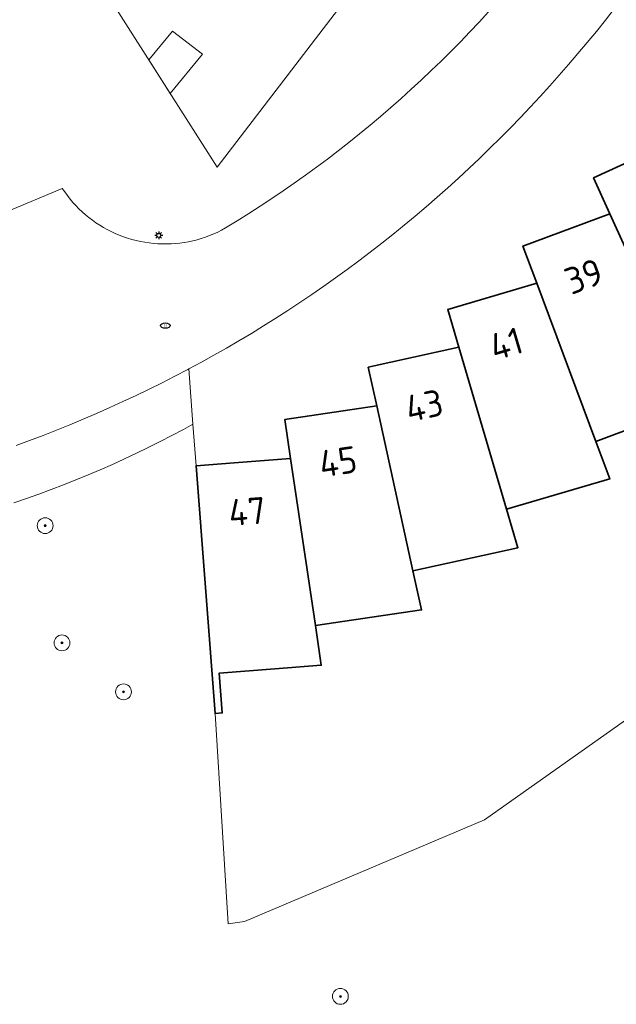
# Model space of a CAD drawing. Header units: metres. Extents: x 152610 to 160096, y 456114 to 462495.
# Tile 554 of 656: x 158203 to 158233, y 460803 to 460853. Entities that reach past the tile are written whole.
import ezdxf
from ezdxf.enums import TextEntityAlignment as Align

# ---------------------------------------------------------------- set-up
doc = ezdxf.new("R2010")
doc.units = ezdxf.units.M
doc.header["$LTSCALE"] = 0.5
doc.layers.get('0').update_dxf_attribs({"linetype": 'CONTINUOUS'})
for name, color, linetype, lineweight in [('B-PV-GR-BOOM-S', 251, 'CONTINUOUS', 25), ('B-PV-IE-MEUBILAIR-S', 251, 'CONTINUOUS', 25), ('B-PV-OG-BEBOUWING-GV', 6, 'CONTINUOUS', 35), ('B-PV-OG-BEBOUWING-T18', 1, 'CONTINUOUS', 18), ('B-PV-OG-BEBOUWING_SCHUUR-GV', 251, 'CONTINUOUS', 18), ('B-PV-OG-TERREIN_BEGROEID-GV', 251, 'CONTINUOUS', 18), ('B-PV-VH-GESLOTENVERHARDING_ASFALT-GV', 251, 'CONTINUOUS', 18), ('B-PV-VH-OPENVERHARDING_STRAATBAKSTEEN-GV', 251, 'CONTINUOUS', 18)]:
    doc.layers.add(name, color=color, linetype=linetype, lineweight=lineweight)
doc.styles.add('NLCS-ISO', font='NLCS-ISO.ttf')
doc.styles.add('NLCS-ISO-M750-T18', font='NLCS-ISO.ttf', dxfattribs={"height": 1.35})

# ---------------------------------------------------------------- blocks, each defined once
blk = doc.blocks.new('SIE-MEUBILAIR_PAAL_LICHTMAST-SO')
for points in [[(-0.62, 0), (-1, 0)], [(-0.71, 0.71), (-0.44, 0.44)], [(0, 1), (0, 0.62)], [(0.44, 0.44), (0.71, 0.71)], [(1, 0), (0.62, 0)], [(-0.71, -0.71), (-0.44, -0.44)], [(0, -0.62), (0, -1)], [(0.44, -0.44), (0.71, -0.71)]]:
    blk.add_lwpolyline(points)
blk.add_circle((0, 0), 0.5)
blk = doc.blocks.new('SIE-MEUBILAIR_PUT_RIOOLPUT-SO')
blk.add_ellipse((0, 0), major_axis=(1.25, 0), ratio=0.54)
at = {"style": 'NLCS-ISO'}
blk.add_text('ri', height=0.75, dxfattribs=at).set_placement((-0.04, 0.07), align=Align.MIDDLE_CENTER)
blk = doc.blocks.new('SGR-BOOM_GBKN-SO')
at = {"linetype": 'ByBlock', "lineweight": 18}
h = blk.add_hatch(color=0, dxfattribs=at)
h.dxf.hatch_style = 1
edge = h.paths.add_edge_path()
edge.add_arc((0, 0), 0.25, 0, 360)
at = {"color": 0, "linetype": 'ByBlock', "lineweight": 18}
for radius in [2, 0.25]:
    blk.add_circle((0, 0), radius, dxfattribs=at)
at = {"color": 0, "linetype": 'ByBlock', "lineweight": 18, "style": 'NLCS-ISO'}
blk.add_attdef('SOORT', (2.5, 0), '', height=1.5, dxfattribs=at)

msp = doc.modelspace()

# ---------------------------------------------------------------- linework, layer by layer
at = {"layer": 'B-PV-OG-BEBOUWING-GV', "flags": 128}
for points in [[(158239.969, 460839.274), (158235.907, 460846.778), (158231.638, 460844.84), (158232.464, 460843.019), (158235.991, 460835.249), (158240.933, 460837.493)], [(158235.991, 460835.249), (158232.464, 460843.019), (158228.07, 460841.383), (158228.766, 460839.51), (158231.743, 460831.512), (158236.828, 460833.405)], [(158231.743, 460831.512), (158228.766, 460839.51), (158224.268, 460838.185), (158224.832, 460836.267), (158227.243, 460828.082), (158232.449, 460829.615)], [(158227.243, 460828.082), (158224.832, 460836.267), (158220.253, 460835.26), (158220.681, 460833.308), (158222.511, 460824.977), (158222.514, 460824.977), (158227.814, 460826.14)], [(158222.511, 460824.977), (158220.681, 460833.308), (158216.043, 460832.624), (158216.334, 460830.646), (158217.582, 460822.206), (158222.948, 460822.998), (158222.514, 460824.977)], [(158217.582, 460822.206), (158216.334, 460830.646), (158213.49, 460830.431), (158211.56, 460830.285), (158212.521, 460817.76), (158212.878, 460817.788), (158212.725, 460819.807), (158215.536, 460820.019), (158217.878, 460820.203)]]:
    msp.add_lwpolyline(points, close=True, dxfattribs=at)
at = {"layer": 'B-PV-OG-BEBOUWING_SCHUUR-GV', "flags": 128}
msp.add_lwpolyline([(158211.875, 460851.075), (158210.374, 460852.241), (158209.176, 460850.792), (158210.253, 460849.097)], close=True, dxfattribs=at)
at = {"layer": 'B-PV-OG-TERREIN_BEGROEID-GV', "flags": 128}
for points in [[(158218.748, 460853.372), (158212.617, 460845.376), (158205.708, 460856.251)], [(158201.99, 460843.11), (158204.8, 460844.3), (158204.925, 460844.116), (158205.056, 460843.936), (158205.194, 460843.761), (158205.338, 460843.592), (158205.488, 460843.427), (158205.644, 460843.268), (158205.805, 460843.115), (158205.972, 460842.968), (158206.144, 460842.826), (158206.321, 460842.692), (158206.503, 460842.563), (158206.689, 460842.441), (158206.88, 460842.326), (158207.074, 460842.218), (158207.272, 460842.117), (158207.474, 460842.023), (158207.679, 460841.936), (158207.887, 460841.857), (158208.098, 460841.785), (158208.311, 460841.721), (158208.526, 460841.665), (158208.743, 460841.616), (158208.962, 460841.575), (158209.182, 460841.542), (158209.403, 460841.517), (158209.625, 460841.5), (158209.848, 460841.491), (158210.07, 460841.49), (158210.293, 460841.497), (158210.515, 460841.512), (158210.736, 460841.535), (158210.957, 460841.566), (158211.176, 460841.605), (158211.393, 460841.651), (158211.609, 460841.706), (158211.823, 460841.768), (158212.034, 460841.838), (158212.243, 460841.915), (158212.449, 460842), (158212.651, 460842.092), (158212.85, 460842.191), (158213.046, 460842.298), (158213.05, 460842.3), (158213.639, 460842.66), (158214.223, 460843.027), (158214.803, 460843.4), (158215.378, 460843.78), (158215.949, 460844.167), (158216.516, 460844.56), (158217.078, 460844.96), (158217.635, 460845.367), (158218.188, 460845.78), (158218.736, 460846.199), (158219.279, 460846.624), (158219.817, 460847.056), (158220.349, 460847.494), (158220.877, 460847.938), (158221.4, 460848.389), (158221.917, 460848.845), (158222.429, 460849.307), (158222.935, 460849.775), (158223.437, 460850.249), (158223.932, 460850.729), (158224.422, 460851.215), (158224.907, 460851.706), (158225.385, 460852.203), (158225.858, 460852.705), (158226.325, 460853.213)], [(158237.734, 460820.587), (158226.12, 460812.379), (158213.998, 460807.256), (158213.179, 460807.139), (158212.521, 460817.76), (158211.56, 460830.285), (158211.399, 460832.379), (158210.924, 460832.12), (158210.334, 460831.808), (158209.741, 460831.502), (158209.144, 460831.203), (158208.543, 460830.912), (158207.939, 460830.627), (158207.331, 460830.35), (158206.72, 460830.081), (158206.106, 460829.818), (158205.489, 460829.563), (158204.869, 460829.316), (158204.246, 460829.076), (158203.62, 460828.843), (158202.992, 460828.618), (158202.36, 460828.4)]]:
    msp.add_lwpolyline(points, dxfattribs=at)
at = {"layer": 'B-PV-VH-GESLOTENVERHARDING_ASFALT-GV', "flags": 128}
msp.add_lwpolyline([(158202.36, 460828.4), (158202.992, 460828.618), (158203.62, 460828.843), (158204.246, 460829.076), (158204.869, 460829.316), (158205.489, 460829.563), (158206.106, 460829.818), (158206.72, 460830.081), (158207.331, 460830.35), (158207.939, 460830.627), (158208.543, 460830.912), (158209.144, 460831.203), (158209.741, 460831.502), (158210.334, 460831.808), (158210.924, 460832.12), (158211.399, 460832.379), (158211.185, 460835.171), (158211.135, 460835.144), (158210.488, 460834.805), (158209.837, 460834.473), (158209.184, 460834.149), (158208.526, 460833.831), (158207.865, 460833.521), (158207.201, 460833.218), (158206.534, 460832.922), (158205.863, 460832.634), (158205.189, 460832.353), (158204.512, 460832.079), (158203.832, 460831.813), (158203.15, 460831.554), (158202.464, 460831.303)], dxfattribs=at)
at = {"layer": 'B-PV-VH-OPENVERHARDING_STRAATBAKSTEEN-GV', "flags": 128}
for points in [[(158226.325, 460853.213), (158225.858, 460852.705), (158225.385, 460852.203), (158224.907, 460851.706), (158224.422, 460851.215), (158223.932, 460850.729), (158223.437, 460850.249), (158222.935, 460849.775), (158222.429, 460849.307), (158221.917, 460848.845), (158221.4, 460848.389), (158220.877, 460847.938), (158220.349, 460847.494), (158219.817, 460847.056), (158219.279, 460846.624), (158218.736, 460846.199), (158218.188, 460845.78), (158217.635, 460845.367), (158217.078, 460844.96), (158216.516, 460844.56), (158215.949, 460844.167), (158215.378, 460843.78), (158214.803, 460843.4), (158214.223, 460843.027), (158213.639, 460842.66), (158213.05, 460842.3), (158213.046, 460842.298), (158212.85, 460842.191), (158212.651, 460842.092), (158212.449, 460842), (158212.243, 460841.915), (158212.034, 460841.838), (158211.823, 460841.768), (158211.609, 460841.706), (158211.393, 460841.651), (158211.176, 460841.605), (158210.957, 460841.566), (158210.736, 460841.535), (158210.515, 460841.512), (158210.293, 460841.497), (158210.07, 460841.49), (158209.848, 460841.491), (158209.625, 460841.5), (158209.403, 460841.517), (158209.182, 460841.542), (158208.962, 460841.575), (158208.743, 460841.616), (158208.526, 460841.665), (158208.311, 460841.721), (158208.098, 460841.785), (158207.887, 460841.857), (158207.679, 460841.936), (158207.474, 460842.023), (158207.272, 460842.117), (158207.074, 460842.218), (158206.88, 460842.326), (158206.689, 460842.441), (158206.503, 460842.563), (158206.321, 460842.692), (158206.144, 460842.826), (158205.972, 460842.968), (158205.805, 460843.115), (158205.644, 460843.268), (158205.488, 460843.427), (158205.338, 460843.592), (158205.194, 460843.761), (158205.056, 460843.936), (158204.925, 460844.116), (158204.8, 460844.3), (158201.99, 460843.11)], [(158202.464, 460831.303), (158203.15, 460831.554), (158203.832, 460831.813), (158204.512, 460832.079), (158205.189, 460832.353), (158205.863, 460832.634), (158206.534, 460832.922), (158207.201, 460833.218), (158207.865, 460833.521), (158208.526, 460833.831), (158209.184, 460834.149), (158209.837, 460834.473), (158210.488, 460834.805), (158211.135, 460835.144), (158211.185, 460835.171), (158211.826, 460835.517), (158212.463, 460835.87), (158213.096, 460836.23), (158213.725, 460836.597), (158214.35, 460836.97), (158214.97, 460837.351), (158215.587, 460837.738), (158216.199, 460838.133), (158216.807, 460838.534), (158217.41, 460838.941), (158218.009, 460839.355), (158218.604, 460839.776), (158219.193, 460840.203), (158219.778, 460840.637), (158220.358, 460841.077), (158220.934, 460841.523), (158221.504, 460841.976), (158222.069, 460842.435), (158222.63, 460842.9), (158223.185, 460843.371), (158223.735, 460843.848), (158224.279, 460844.331), (158224.819, 460844.821), (158225.352, 460845.316), (158225.881, 460845.817), (158226.404, 460846.324), (158226.921, 460846.836), (158227.433, 460847.354), (158227.939, 460847.878), (158228.439, 460848.407), (158228.933, 460848.942), (158229.421, 460849.482), (158229.904, 460850.027), (158230.368, 460850.564), (158230.843, 460851.114), (158231.313, 460851.669), (158231.776, 460852.23), (158232.233, 460852.795), (158232.684, 460853.366)]]:
    msp.add_lwpolyline(points, dxfattribs=at)

# ---------------------------------------------------------------- block references
at = {"layer": 'B-PV-GR-BOOM-S', "xscale": 0.2, "yscale": 0.2, "zscale": 0.2}
for p in [(158203.938, 460827.254), (158204.785, 460821.328), (158207.895, 460818.854), (158218.848, 460803.464)]:
    msp.add_blockref('SGR-BOOM_GBKN-SO', p, dxfattribs=at)
at = {"layer": 'B-PV-IE-MEUBILAIR-S', "xscale": 0.2, "yscale": 0.2, "zscale": 0.2}
for name, p in [('SIE-MEUBILAIR_PAAL_LICHTMAST-SO', (158209.672, 460841.924)), ('SIE-MEUBILAIR_PUT_RIOOLPUT-SO', (158210.005, 460837.364))]:
    msp.add_blockref(name, p, dxfattribs=at)

# ---------------------------------------------------------------- texts
at = {"layer": 'B-PV-OG-BEBOUWING-T18', "style": 'NLCS-ISO-M750-T18'}
for s, rotation, p in [('39', 20.4, (158231.14, 460839.858)), ('41', 16.4, (158227.224, 460836.45)), ('43', 12.4, (158223.08, 460833.322)), ('45', 8.4, (158218.727, 460830.493)), ('47', 4.3, (158214.136, 460827.973))]:
    msp.add_text(s, height=1.35, rotation=rotation, dxfattribs=at).set_placement(p, align=Align.MIDDLE)

doc.saveas('drawing.dxf')
